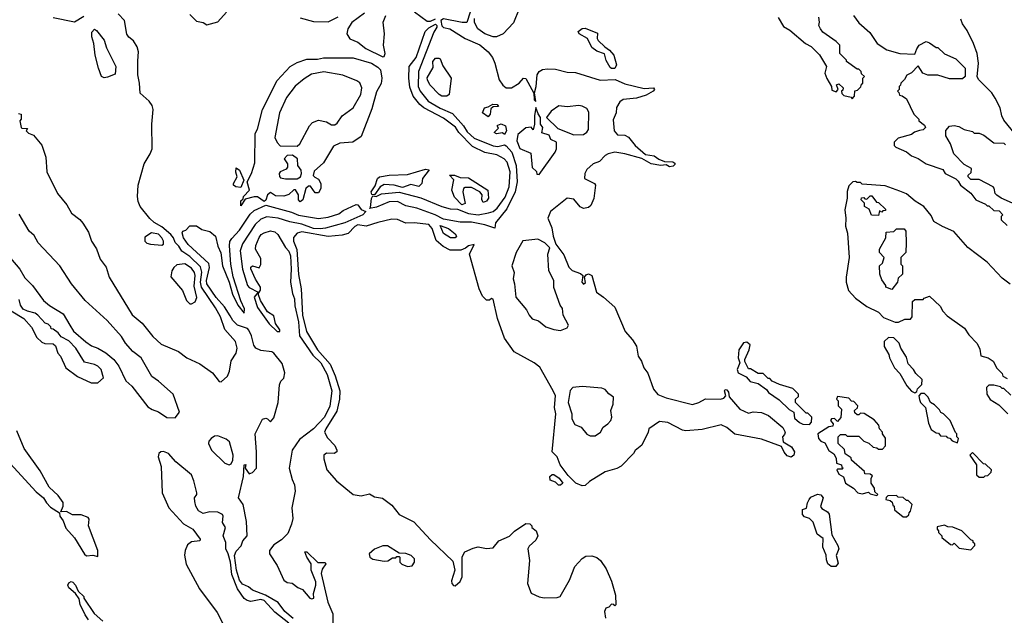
# Model space of a CAD drawing. Extents: x 2386423 to 2568864, y 578392 to 761999.
# Tile 261 of 454: x 2447512 to 2453489, y 714612 to 718230. Entities that reach past the tile are written whole.
import ezdxf

# ---------------------------------------------------------------- set-up
doc = ezdxf.new("R2010")
doc.units = 0

msp = doc.modelspace()

# ---------------------------------------------------------------- linework, layer by layer
at = {"layer": '0CON05XD'}
for points in [[(2447505, 717660), (2447520, 717655), (2447520, 717625), (2447512.5, 717615), (2447520, 717575), (2447525, 717570), (2447558.3, 717568.3), (2447550, 717555), (2447565, 717540), (2447595, 717527.5), (2447645, 717467.5), (2447670, 717395), (2447676.2, 717305), (2447741.2, 717175), (2447798, 717105), (2447826.2, 717055), (2447875.9, 717015.9), (2447893.9, 716993.9), (2447929.5, 716939.5), (2447948, 716885), (2447978.5, 716838.5), (2448000.8, 716775), (2448036.3, 716726.3), (2448055, 716666.7), (2448195, 716437.5), (2448255, 716386.7), (2448320, 716305), (2448369.5, 716259.5), (2448475, 716213.3), (2448525.9, 716175.9), (2448605, 716138.8), (2448682.5, 716085), (2448721.7, 716031.7), (2448735, 716030), (2448772.5, 716065), (2448786.1, 716093.9), (2448795, 716157.5), (2448826.2, 716205), (2448832, 716235), (2448822.5, 716275), (2448757.4, 716347.4), (2448729.6, 716425), (2448700.2, 716480.2), (2448616.1, 716606.1), (2448609.9, 716635), (2448616.9, 716696.9), (2448608.5, 716728.5), (2448545, 716792.3), (2448495, 716823.8), (2448477.7, 716855), (2448455, 716876.2), (2448444.8, 716905), (2448429.8, 716925), (2448375, 716972.3), (2448328.2, 716998.2), (2448301.9, 717021.9), (2448243.5, 717095), (2448230.9, 717125), (2448226.2, 717155), (2448230, 717225), (2448266.5, 717355), (2448304.6, 717415), (2448315.4, 717445), (2448314.2, 717595), (2448321.9, 717685), (2448315, 717708.8), (2448296.7, 717735), (2448242.7, 717782.7), (2448239.6, 717845), (2448229.7, 717895), (2448229.5, 717980.5), (2448232.2, 718035), (2448225.7, 718065), (2448201.7, 718101.7), (2448173.4, 718123.4), (2448161.1, 718141.1), (2448147.9, 718225), (2448109.1, 718265)], [(2447901.7, 718248.3), (2447845, 718214.2), (2447715, 718242)], [(2448545, 718260.8), (2448585, 718220), (2448625, 718213.3), (2448648.3, 718198.3), (2448715, 718216.2), (2448766.2, 718275)], [(2450246.2, 718275), (2450225, 718213.3), (2450197.4, 718212.6), (2450085, 718235.1), (2450067.4, 718225), (2450075, 718193.3), (2450085, 718182.1), (2450123.4, 718173.4), (2450215, 718116.5), (2450305, 718076.8), (2450355.6, 718035), (2450380.8, 718000.8), (2450396.4, 717966.4), (2450421.9, 717865), (2450445, 717832), (2450465, 717816.2), (2450497.5, 717815), (2450543.3, 717845), (2450570, 717875), (2450585, 717873.3), (2450632.7, 717782.7), (2450635, 717742.5), (2450645, 717732.5), (2450636.9, 717785), (2450647.2, 717825), (2450653.3, 717895), (2450665.4, 717914.6), (2450685, 717926.9), (2450715, 717931.4), (2450765, 717928.5), (2450835, 717911.5), (2450885, 717909.1), (2451035, 717863.1), (2451126, 717866), (2451185, 717840), (2451302.8, 717812.8), (2451360, 717815), (2451364.2, 717805), (2451357.1, 717795), (2451315, 717772.1), (2451255, 717752.5), (2451175, 717745.7), (2451155, 717731.2), (2451134.5, 717695.5), (2451131.4, 717665), (2451115, 717622.5), (2451120.6, 717555), (2451140.9, 717530.9), (2451185, 717528), (2451206.8, 717516.8), (2451247.5, 717465), (2451310, 717410), (2451362.1, 717402.1), (2451391.7, 717381.7), (2451425, 717368.8), (2451476.7, 717366.7), (2451488.6, 717358.6), (2451489.5, 717350.5), (2451479.1, 717340.9), (2451456.8, 717336.8), (2451435, 717348.8), (2451403.2, 717343.2), (2451345, 717354.5), (2451287.5, 717387.5), (2451184.3, 717414.3), (2451125, 717424.6), (2451084.7, 717415.3), (2451065, 717404.4), (2451030.8, 717369.2), (2450993.3, 717355), (2450955, 717320), (2450942, 717295), (2450940, 717265), (2451000, 717235), (2451007.5, 717225), (2450996.1, 717143.9), (2450979.5, 717100.5), (2450965, 717090), (2450933.6, 717083.6), (2450913.6, 717093.6), (2450875, 717140), (2450835, 717146.2), (2450734.3, 717065.7), (2450718, 717025), (2450742, 716965), (2450750, 716915), (2450766.7, 716866.7), (2450815, 716802.5), (2450845, 716726.7), (2450865.9, 716705.9), (2450915, 716687.5), (2450930, 716675), (2450923.3, 716635), (2450935, 716623.3), (2450946.1, 716633.9), (2450940, 716665), (2450950.7, 716679.3), (2450965, 716686.7), (2450985, 716676.7), (2451012, 716575), (2451056.2, 716545), (2451125, 716483.8), (2451187.5, 716335), (2451230.8, 716285), (2451255.7, 716245.7), (2451266.2, 716185), (2451285.8, 716155.8), (2451301.2, 716115), (2451325, 716082.5), (2451358.8, 715985), (2451385, 715954), (2451435, 715932), (2451595, 715892), (2451635, 715904), (2451675, 715926), (2451765, 715923.8), (2451785, 715930), (2451797.5, 715945), (2451790, 715975), (2451795, 715982.5), (2451805, 715981.2), (2451815, 715967.5), (2451819.3, 715939.3), (2451882.5, 715865), (2451935, 715840), (2451965, 715847.5), (2452015, 715843.3), (2452056.7, 715825), (2452145, 715753.3), (2452158, 715725), (2452155, 715710), (2452141.2, 715695), (2452145.7, 715665.7), (2452196, 715636), (2452214.2, 715605), (2452210, 715585), (2452195, 715571.4), (2452170.2, 715580.2), (2452151.8, 715601.8), (2452135, 715636.7), (2452015, 715681.9), (2451853, 715713), (2451805, 715752.5), (2451769.3, 715769.3), (2451655, 715741.2), (2451555, 715733.3), (2451535, 715736.7), (2451445, 715783.8), (2451395, 715790), (2451330, 715745), (2451327.5, 715725), (2451287.5, 715645), (2451247, 715613), (2451237.5, 715595), (2451163, 715517), (2451136.4, 715503.6), (2451065, 715483.8), (2450970, 715425), (2450945, 715401.2), (2450925, 715398), (2450887.5, 715415), (2450841.8, 715461.8), (2450792.9, 715525), (2450774.2, 715574.2), (2450744.2, 715605), (2450766, 715835), (2450757.1, 715875), (2450763.1, 715945), (2450750, 715975), (2450669.5, 716119.5), (2450635.4, 716145.4), (2450512.6, 716212.6), (2450454.5, 716295), (2450412.9, 716415), (2450385, 716532.5), (2450375, 716536.7), (2450364.1, 716525.9), (2450345, 716526), (2450321.4, 716551.4), (2450300, 716595), (2450242.5, 716805), (2450270, 716865), (2450235, 716855.8), (2450218.3, 716841.7), (2450189.2, 716830.8), (2450125, 716829.4), (2450082.1, 716852.1), (2450039.5, 716889.5), (2450015, 716960.6), (2449995, 716985.3), (2449905.6, 716995.6), (2449855, 716994.2), (2449805, 717015.8), (2449771.2, 717018.8), (2449685, 716998.9), (2449615, 716974.7), (2449565, 716983.5), (2449545, 716974.4), (2449505, 716930.8), (2449469.8, 716920.2), (2449385, 716912.4), (2449225, 716940.4), (2449195, 716933.3), (2449174.1, 716905.9), (2449174.7, 716885), (2449193.9, 716833.9), (2449205, 716682.5), (2449220.8, 716595), (2449228.5, 716435), (2449252.9, 716335), (2449319.7, 716225), (2449396.9, 716136.9), (2449427.1, 716067.1), (2449454.8, 715975.2), (2449452.1, 715925), (2449437.7, 715852.3), (2449369.1, 715745), (2449362.5, 715725), (2449379.3, 715689.3), (2449425, 715642.5), (2449437.5, 715615), (2449437.5, 715605), (2449420, 715595), (2449375, 715597.5), (2449357.5, 715585), (2449357, 715563), (2449376, 715495), (2449435, 715428.6), (2449535, 715346.2), (2449585, 715336.7), (2449635, 715348.8), (2449665, 715331.2), (2449714.2, 715324.2), (2449770, 715280), (2449814.2, 715224.2), (2449905, 715178.6), (2450005, 715070), (2450141.1, 714941.1), (2450152.9, 714885), (2450131.9, 714821.9), (2450134.2, 714804.2), (2450145, 714792.5), (2450155, 714790), (2450185, 714817.5), (2450196.7, 714845), (2450197.5, 714967.5)], [(2449215, 718241.2), (2449295, 718218.6), (2449385, 718216.7), (2449445, 718247.5)], [(2449605, 718270), (2449527, 718213), (2449503.3, 718175), (2449496.7, 718145), (2449515, 718113.3), (2449565, 718093.3), (2449612.5, 718055), (2449715, 718004.4), (2449725, 718006.7), (2449729.4, 718025), (2449720.5, 718075), (2449727.1, 718145), (2449718.9, 718215), (2449733.8, 718256.2)], [(2449908.1, 718278.1), (2449985, 718220), (2450005, 718220.8), (2450035.3, 718235)], [(2450544.2, 718295), (2450508.7, 718211.3), (2450446.4, 718143.6), (2450405, 718125.6), (2450385, 718126.7), (2450334.3, 718144.3), (2450292.5, 718175), (2450271.9, 718211.9), (2450273.1, 718236.9)], [(2452565, 717750), (2452580, 717765), (2452581.7, 717798.3), (2452598.3, 717801.7), (2452618.3, 717821.7), (2452621.7, 717838.3), (2452630, 717845), (2452630, 717875), (2452640, 717885), (2452621.7, 717901.7), (2452620, 717915), (2452605, 717930), (2452595, 717930), (2452530, 717975), (2452530, 717985), (2452490, 718025), (2452490, 718075), (2452468.3, 718098.3), (2452387.5, 718155), (2452372.5, 718175), (2452362.5, 718195), (2452367.5, 718215), (2452362.5, 718245)], [(2452572.5, 718255), (2452605, 718210), (2452673, 718153), (2452715.8, 718085.8), (2452775, 718046.2), (2452855, 718023.8), (2452945, 718020), (2452956.7, 718053.3), (2452972.5, 718075), (2453015, 718097.5), (2453035, 718090), (2453075, 718060), (2453085, 718060), (2453125, 718022.5), (2453195, 717992.5), (2453250, 717935), (2453250, 717885), (2453235, 717870), (2453155, 717870), (2453085, 717892.5), (2453023.6, 717893.6), (2452994.1, 717904.1), (2452965, 717950), (2452925, 717907.5), (2452897, 717893), (2452883, 717867), (2452860, 717845), (2452858.3, 717831.7), (2452850, 717825), (2452850, 717805), (2452840, 717795), (2452848.3, 717788.3), (2452851.7, 717771.7), (2452868.3, 717768.3), (2452895, 717750), (2452940, 717655), (2452970, 717625), (2452970, 717615), (2453005, 717590), (2453010, 717575), (2452995, 717560), (2452973, 717557), (2452943, 717547), (2452925, 717532.5), (2452845, 717510), (2452820, 717485), (2452820, 717465), (2452830, 717455), (2452895, 717426.7), (2452925, 717403.3), (2452965, 717386.2), (2453015, 717353.3), (2453115, 717320), (2453130, 717295), (2453193.8, 717263.8), (2453208.3, 717248.3), (2453222.5, 717225), (2453286, 717176), (2453316.4, 717136.4), (2453375, 717110), (2453385, 717100), (2453395, 717100), (2453425, 717070), (2453458.3, 717068.3), (2453480, 717045), (2453470, 717035), (2453470, 717015), (2453505, 716980)], [(2450395, 716963.5), (2450335, 716983.9), (2450255, 717000), (2450185, 717000), (2450085, 717018.7), (2450034.2, 717045), (2449922, 717085), (2449855, 717099.6), (2449805, 717126.3), (2449755, 717123.8), (2449678.4, 717091.6), (2449635, 717082.5), (2449641.9, 717088.1), (2449647, 717143), (2449655, 717160), (2449675, 717156.7), (2449708.5, 717171.5), (2449815, 717181.7), (2449947, 717147), (2450075, 717094.8), (2450125, 717081.2), (2450169.2, 717079.2), (2450235, 717053.3), (2450295, 717045.3), (2450356.6, 717056.6), (2450385, 717064.8), (2450410, 717085), (2450458.5, 717151.5), (2450483.5, 717215), (2450488, 717305), (2450471.2, 717365), (2450453.3, 717385), (2450408.3, 717408.3), (2450335, 717423.5), (2450259.7, 717459.7), (2450177.7, 717545), (2450157.4, 717577.4), (2450085, 717631), (2449965, 717694.4), (2449940, 717715), (2449901.1, 717765), (2449879.2, 717819.2), (2449873.2, 717875), (2449875.7, 717945), (2449919.1, 718000.9), (2449972.8, 718157.2), (2449995, 718180.9), (2450035, 718202.1), (2450042.9, 718195), (2450042.9, 718185), (2450024.7, 718155), (2449931.9, 717915), (2449930.8, 717825), (2449942.7, 717795), (2449991.2, 717735), (2450065, 717691.6), (2450139.4, 717659.4), (2450205, 717584.7), (2450228.4, 717548.4), (2450269.5, 717509.5), (2450385, 717463), (2450415, 717460), (2450455, 717470), (2450465, 717464.5), (2450498.1, 717425), (2450524.5, 717345), (2450531, 717245), (2450518.4, 717185), (2450468.8, 717081.2), (2450398.9, 716995), (2450395, 716963.5)], [(2452115, 718242.5), (2452148.3, 718188.3), (2452185.6, 718165.6), (2452282.5, 718085), (2452316.1, 718066.1), (2452366.4, 718016.4), (2452410, 717945), (2452400, 717905), (2452411.7, 717871.7), (2452440, 717825), (2452441.7, 717801.7), (2452468.3, 717791.7), (2452480, 717805), (2452470, 717835), (2452485, 717840), (2452510, 717815), (2452508.3, 717801.7), (2452500, 717795), (2452501.7, 717781.7), (2452515, 717770), (2452558.3, 717758.3), (2452565, 717750)], [(2453575, 717510), (2453485, 717620), (2453472.5, 717645), (2453462.5, 717695), (2453433.6, 717753.6), (2453412.5, 717785), (2453333.6, 717863.6), (2453323, 717883), (2453332.5, 717965), (2453323.3, 718025), (2453302.5, 718085), (2453262.5, 718165), (2453233.9, 718203.9), (2453223.6, 718233.6)], [(2448025, 717876.7), (2448007.5, 717885), (2447990, 717935), (2447968.8, 718015), (2447962, 718085), (2447948.8, 718125), (2447948.8, 718155), (2447965, 718173.3), (2447978.8, 718165), (2448024.2, 718105), (2448038.3, 718058.3), (2448094.2, 717945), (2448090.5, 717899.5), (2448045, 717880), (2448025, 717876.7)], [(2451105, 717932.9), (2451095, 717938.8), (2451072, 717982), (2451061.7, 718021.7), (2451015, 718038.8), (2450985, 718061.2), (2450957.5, 718115), (2450907.5, 718145), (2450901.7, 718158.3), (2450925, 718176.2), (2450945, 718178.8), (2451018.3, 718148.3), (2451016.7, 718115), (2451024, 718104), (2451064.1, 718064.1), (2451092.5, 718045), (2451118, 718015), (2451133.8, 717955), (2451125, 717934.2), (2451105, 717932.9)], [(2448855, 717100), (2448855, 717130), (2448868.3, 717141.7), (2448870, 717155), (2448907.5, 717195), (2448892.5, 717245), (2448919.2, 717295), (2448938.7, 717361.3), (2448940.6, 717539.4), (2448954.4, 717565.6), (2448986.5, 717685), (2449075, 717860.8), (2449153.1, 717945), (2449195, 717969.5), (2449255, 717990.8), (2449319.1, 717990.9), (2449355, 717998.6), (2449535, 717998.8), (2449648, 717965), (2449685, 717942.5), (2449701.4, 717925), (2449710.6, 717875), (2449705, 717843.3), (2449678.5, 717791.5), (2449648.3, 717688.3), (2449585, 717520), (2449533.3, 717485), (2449455, 717480), (2449417.5, 717462.5), (2449355, 717360), (2449299.5, 717310.5), (2449294, 717284), (2449302.5, 717272.5), (2449325, 717262), (2449339.5, 717235), (2449339.4, 717205), (2449325, 717178.8), (2449305, 717178.8), (2449277.7, 717217.7), (2449265, 717218), (2449249.2, 717205), (2449230, 717135), (2449215, 717124.2), (2449204, 717135), (2449203.8, 717165), (2449185, 717196.7), (2449175, 717196.7), (2449145, 717168.8), (2449115, 717157.5), (2449065, 717160), (2449035, 717180), (2449015, 717166.7), (2449005.6, 717134.4), (2448995, 717126), (2448955, 717153.3), (2448935, 717153.3), (2448880, 717140), (2448855, 717100)], [(2450105, 717764.5), (2450075, 717765.4), (2450057.5, 717775), (2450001.2, 717835), (2449986.9, 717865), (2449985, 717876.7), (2450021.2, 717938.8), (2450019.4, 717975), (2450035, 717995.6), (2450055, 717997.1), (2450065, 717991.2), (2450080.6, 717950.6), (2450131.1, 717875), (2450118.6, 717775), (2450105, 717764.5)], [(2449195, 717461.9), (2449212.9, 717475), (2449270, 717585), (2449290, 717605), (2449325, 717618.9), (2449375, 717608.5), (2449405, 717591.9), (2449425, 717591.4), (2449439.1, 717600.9), (2449470, 717645), (2449535.6, 717694.4), (2449582.9, 717775), (2449588.6, 717815), (2449575.6, 717845.6), (2449558.5, 717858.5), (2449472.6, 717892.6), (2449357.6, 717912.4), (2449282, 717898), (2449238.7, 717871.3), (2449184.4, 717825.6), (2449131.8, 717758.2), (2449088.6, 717665), (2449060, 717515), (2449073.8, 717483.8), (2449093.4, 717463.4), (2449195, 717461.9)], [(2450355, 717640), (2450320, 717665), (2450332.5, 717695), (2450355, 717700), (2450383, 717717), (2450410, 717715), (2450418.3, 717701.7), (2450385, 717700), (2450371.7, 717688.3), (2450367.5, 717655), (2450355, 717640)], [(2450875, 717530.8), (2450935, 717531.9), (2450955, 717546), (2450965, 717562.5), (2450967.4, 717667.4), (2450955, 717691.2), (2450925.6, 717705.6), (2450905, 717709.4), (2450835, 717700), (2450785, 717705.8), (2450737.5, 717675), (2450710, 717635), (2450778.3, 717568.3), (2450875, 717530.8)], [(2450665, 717290), (2450762.5, 717425), (2450770, 717445), (2450770, 717485), (2450735, 717502.5), (2450725, 717527.5), (2450681.7, 717541.7), (2450687.5, 717575), (2450673.3, 717595), (2450673.3, 717635), (2450658.3, 717658.3), (2450645, 717697.5), (2450636.2, 717645), (2450636.7, 717595), (2450628.3, 717561.7), (2450616.7, 717576.7), (2450585, 717574), (2450535, 717532), (2450529.1, 717495), (2450547, 717447), (2450615, 717420), (2450623, 717333), (2450648.3, 717308.3), (2450651.7, 717291.7), (2450665, 717290)], [(2450455, 717533.3), (2450441.7, 717541.7), (2450405, 717537.5), (2450392.5, 717545), (2450418.3, 717571.7), (2450410, 717585), (2450415, 717590), (2450435, 717597.5), (2450460, 717585), (2450466, 717555), (2450455, 717533.3)], [(2453556.4, 717106.4), (2453470, 717145), (2453443.6, 717163.6), (2453432.5, 717175), (2453427, 717207), (2453420, 717215), (2453335, 717260), (2453285, 717260), (2453270, 717275), (2453270, 717285), (2453288.3, 717301.7), (2453290, 717325), (2453245, 717350), (2453182.5, 717415), (2453162.5, 717475), (2453133.3, 717525), (2453133, 717557), (2453155, 717582.5), (2453185, 717587.5), (2453211.7, 717581.7), (2453245, 717562.5), (2453295, 717550), (2453305, 717540), (2453335, 717540), (2453365, 717527.5), (2453425, 717482.5), (2453485, 717480), (2453495, 717470)], [(2449195, 717262.5), (2449215.6, 717274.4), (2449222.5, 717295), (2449220, 717315), (2449200, 717345), (2449198, 717385), (2449167, 717407), (2449135, 717405.8), (2449117.5, 717385), (2449137.5, 717355), (2449137.5, 717335), (2449128.3, 717321.7), (2449093.3, 717305), (2449086.2, 717295), (2449088.3, 717278.3), (2449095, 717270), (2449125, 717263.3), (2449195, 717262.5)], [(2448855, 717210), (2448823.6, 717213.6), (2448810, 717225), (2448810, 717235), (2448832.5, 717275), (2448823.9, 717303.9), (2448825, 717330), (2448846.7, 717315), (2448872.5, 717255), (2448855, 717210)], [(2449665, 717166.2), (2449648.8, 717168.8), (2449645.8, 717185), (2449669.3, 717220.7), (2449683.9, 717265), (2449695, 717274.7), (2449754.7, 717284.7), (2449865, 717290.4), (2449975, 717322.5), (2449997, 717317), (2449956.7, 717265), (2449952, 717235), (2449935, 717215.8), (2449885, 717228.6), (2449835, 717210), (2449785, 717225.3), (2449725, 717229.4), (2449699.5, 717215), (2449665, 717166.2)], [(2450195, 717105.7), (2450151.8, 717151.8), (2450135.8, 717195), (2450147.3, 717257.3), (2450120, 717285), (2450150, 717285), (2450185, 717271.1), (2450235, 717268.8), (2450352.7, 717195), (2450357.5, 717145), (2450345, 717126.7), (2450325, 717119.2), (2450317.1, 717137.1), (2450318.9, 717165), (2450305.2, 717185.2), (2450255, 717210.5), (2450215, 717211.1), (2450206.2, 717203.8), (2450201.1, 717185), (2450215, 717114), (2450195, 717105.7)], [(2453525, 716623.3), (2453475, 716660), (2453385, 716757.5), (2453267, 716847), (2453183, 716943), (2453113, 716973), (2453060, 717005), (2453045, 717040), (2453000, 717095), (2452947, 717127), (2452895, 717172.5), (2452855, 717187.5), (2452765, 717220), (2452625, 717230), (2452615, 717240), (2452595, 717240), (2452585, 717247.5), (2452570, 717245), (2452545, 717220), (2452533.9, 717186.1), (2452533.6, 717146.4), (2452520, 717075), (2452526.4, 717023.6), (2452523.9, 716976.1), (2452536.4, 716933.6), (2452546.7, 716785), (2452528, 716665), (2452528.8, 716635), (2452543.3, 716585), (2452585, 716537.5), (2452655, 716487.5), (2452725, 716452.5), (2452755, 716420), (2452825, 716392.5), (2452847, 716393), (2452885, 716410), (2452918.3, 716411.7), (2452930, 716425), (2452931.7, 716518.3), (2452945, 716530), (2452995, 716530), (2453001.7, 716538.3), (2453035, 716550), (2453099.3, 716489.3), (2453115, 716460), (2453140.7, 716430.7), (2453245.9, 716355.9), (2453272.5, 716315), (2453323.6, 716263.6), (2453339.3, 716229.3), (2453347, 716187), (2453390, 716175), (2453420, 716155), (2453443, 716113), (2453475, 716080), (2453480, 716065), (2453505, 716050)], [(2452725, 717040), (2452681.7, 717041.7), (2452668.3, 717078.3), (2452640, 717095), (2452640, 717115), (2452620, 717135), (2452621.7, 717148.3), (2452635, 717150), (2452641.7, 717141.7), (2452655, 717140), (2452675, 717160), (2452685, 717160), (2452711.7, 717121.7), (2452725, 717120), (2452768.3, 717078.3), (2452768.3, 717071.7), (2452751.7, 717068.3), (2452745, 717060), (2452731.7, 717068.3), (2452725, 717040)], [(2448455, 715811.2), (2448482.5, 715845), (2448444, 715955), (2448355, 716034.2), (2448313, 716063), (2448248, 716175), (2448198.1, 716215), (2448154.4, 716265), (2448129.4, 716305), (2448042.6, 716402.6), (2447908.6, 716525), (2447825.8, 716625), (2447756, 716735), (2447624.7, 716874.7), (2447598.9, 716918.9), (2447568.8, 716945), (2447508.7, 717048.7)], [(2449172.4, 714592.4), (2449121.1, 714635), (2449079.8, 714689.8), (2449004.6, 714734.6), (2448925.2, 714765.2), (2448900.5, 714785), (2448865, 714800.8), (2448845, 714824.7), (2448826.7, 714885), (2448816.2, 714975), (2448825, 715000.5), (2448856.7, 715033.3), (2448865.5, 715065), (2448892.1, 715095), (2448888.3, 715181.7), (2448869.1, 715285), (2448839.2, 715325), (2448870, 715455), (2448874.3, 715525), (2448885, 715527.5), (2448880, 715505), (2448905, 715471.2), (2448925, 715478.8), (2448948.8, 715505), (2448949.6, 715605), (2448940.5, 715715), (2448985, 715802.7), (2449005, 715809.2), (2449016.2, 715806.2), (2449035, 715786.7), (2449055, 715810.8), (2449079.7, 715905), (2449088.3, 716011.7), (2449095.9, 716034.1), (2449115, 716053.3), (2449120.4, 716085), (2449105, 716140.8), (2449055, 716204.2), (2449043.1, 716213.1), (2448975, 716221.1), (2448944.8, 716234.8), (2448932.4, 716252.4), (2448919.4, 716309.4), (2448903.5, 716343.5), (2448893.5, 716353.5), (2448833.1, 716375), (2448805, 716403.3), (2448788.8, 716431.2), (2448755.8, 716485.8), (2448705, 716542.7), (2448647.7, 716625), (2448646.2, 716645), (2448663.1, 716725), (2448659.1, 716749.1), (2448535, 716864.3), (2448506.7, 716905), (2448497.5, 716935), (2448502.5, 716945), (2448519.3, 716950.7), (2448545, 716977.5), (2448585, 716976.7), (2448616.4, 716956.4), (2448665, 716943.8), (2448701.2, 716915), (2448714.2, 716854.2), (2448732.7, 716812.7), (2448742.5, 716735), (2448783.1, 716635), (2448802.6, 716562.6), (2448836, 716495), (2448875, 716447.5), (2448875.7, 716474.3), (2448853, 716523), (2448808.2, 716668.2), (2448794.3, 716744.3), (2448785.9, 716855.9), (2448788.2, 716881.8), (2448798.6, 716901.4), (2448845, 716952.1), (2448911, 717049), (2448935, 717070.3), (2449005, 717103.5), (2449160.9, 717060.9), (2449205, 717043.3), (2449325, 717021.6), (2449385, 717029.8), (2449448.5, 717051.5), (2449475, 717071.3), (2449555, 717108.2), (2449565, 717104.7), (2449585, 717077.3), (2449612.2, 717065), (2449595, 717043.8), (2449485, 716996.1), (2449367, 716963), (2449335, 716959.6), (2449295, 716961.4), (2449225, 716987.7), (2449151.9, 717001.9), (2449080.8, 717025), (2449011.5, 717031.5), (2448975, 717018.4), (2448940, 716985), (2448865, 716868.8), (2448850.8, 716825), (2448863.5, 716715), (2448895, 716615.5), (2448905, 716603.5), (2448960, 716575), (2448934.6, 716545), (2448955, 716480.6), (2449025, 716381.9), (2449075, 716336.7), (2449090, 716335), (2449090, 716345), (2449063.8, 716383.8), (2449055, 716430), (2449015, 716456.2), (2448974.2, 716525), (2448960, 716565), (2448973.8, 716586.2), (2448974.2, 716605), (2448942.9, 716652.9), (2448914.4, 716715.6), (2448915, 716726.7), (2448925, 716734), (2448965, 716722.5), (2448976.4, 716743.6), (2448975, 716780), (2448944, 716835), (2448945, 716857.5), (2448965, 716906.2), (2448978, 716925), (2448995, 716935.5), (2449035, 716946.7), (2449060.9, 716940.9), (2449078.8, 716925), (2449125.5, 716845.5), (2449145, 716824), (2449154.6, 716795), (2449159.4, 716715), (2449155.3, 716635), (2449167.3, 716567.3), (2449180, 716535), (2449182.5, 716492.5), (2449203.6, 716395), (2449209.5, 716309.5), (2449291.2, 716191.2), (2449339.1, 716145), (2449377.3, 716075), (2449406.5, 715975), (2449395, 715882.5), (2449362.5, 715815), (2449294.4, 715745), (2449210.8, 715679.2), (2449166.4, 715615), (2449148.3, 715505), (2449165, 715436), (2449179.5, 715405), (2449183.5, 715366.5), (2449163.8, 715265), (2449169.2, 715200.8), (2449161.2, 715165), (2449140.3, 715109.7), (2449100.2, 715069.8), (2449055, 715039.6), (2449028.6, 715005), (2449027.5, 714985), (2449074.5, 714915), (2449115, 714824.4), (2449135, 714811.1), (2449166, 714806), (2449200.4, 714780.4), (2449228.5, 714768.5), (2449273.3, 714715), (2449285, 714711.2), (2449296.7, 714715), (2449296, 714745), (2449309.4, 714795), (2449308.6, 714815), (2449280.8, 714885), (2449281.2, 714925), (2449253.8, 714965), (2449243.3, 714996.7), (2449255, 714997.5), (2449321.7, 714931.7), (2449365, 714932.5), (2449370, 714925), (2449348.3, 714891.7), (2449342.5, 714865), (2449382.3, 714692.3), (2449411.6, 714621.6), (2449413.3, 714565)], [(2448375, 716861.1), (2448384.3, 716865.7), (2448384.4, 716885), (2448375, 716905.7), (2448355, 716927.1), (2448312.5, 716935), (2448270.5, 716909.5), (2448271.2, 716885), (2448282.9, 716872.9), (2448305, 716865.4), (2448375, 716861.1)], [(2450155, 716904.3), (2450127.5, 716905), (2450085, 716932), (2450065, 716980), (2450115, 716961.2), (2450155, 716928.8), (2450163.8, 716915), (2450155, 716904.3)], [(2452805, 716590), (2452770, 716605), (2452770, 716615), (2452745, 716650), (2452732.5, 716685), (2452730, 716735), (2452748.3, 716751.7), (2452760, 716785), (2452730, 716815), (2452730, 716835), (2452770, 716905), (2452771.7, 716938.3), (2452817, 716943), (2452835, 716960), (2452880, 716960), (2452890, 716945), (2452892.5, 716875), (2452890, 716815), (2452860, 716785), (2452860, 716745), (2452870, 716735), (2452870, 716685), (2452845, 716660), (2452840, 716635), (2452805, 716590)], [(2450795, 716342.5), (2450835, 716357.5), (2450843.3, 716375), (2450810, 716435), (2450806.2, 716476.2), (2450793.3, 716495), (2450753.9, 716603.9), (2450753.3, 716645), (2450723.3, 716705), (2450717.5, 716805), (2450730, 716845), (2450700, 716875), (2450657, 716897), (2450565, 716886.7), (2450526.2, 716815), (2450500, 716735), (2450513.3, 716695), (2450506.7, 716655), (2450516.2, 716625), (2450523.8, 716545), (2450588.3, 716468.3), (2450603.3, 716435), (2450622.7, 716412.7), (2450660.7, 716400.7), (2450705, 716363.3), (2450755, 716347.5), (2450795, 716342.5)], [(2447455, 716782), (2447512.9, 716715), (2447542.6, 716662.6), (2447589.2, 716615), (2447656, 716525), (2447692.8, 716492.8), (2447775, 716443.3), (2447815.7, 716375), (2447837.3, 716337.3), (2447913, 716273), (2447947.8, 716247.8), (2447985, 716234.5), (2448035, 716205.6), (2448082.5, 716165), (2448112.5, 716125), (2448156.4, 716036.4), (2448192.8, 716002.8), (2448288.8, 715878.8), (2448315, 715862), (2448355, 715847.5), (2448405, 715814.2), (2448455, 715811.2)], [(2448545, 716503.8), (2448555, 716504), (2448576, 716515), (2448587.9, 716542.1), (2448570.9, 716610.9), (2448576.7, 716675), (2448573.1, 716695), (2448555, 716721.5), (2448515, 716747.8), (2448465, 716741.5), (2448446.4, 716725), (2448436.1, 716705), (2448428.5, 716668.5), (2448500, 716585), (2448525, 716523.8), (2448545, 716503.8)], [(2447985, 716023.3), (2448020, 716055), (2448006.7, 716105), (2447986.7, 716125), (2447965, 716136), (2447905, 716150), (2447852.5, 716235), (2447809.3, 716279.3), (2447763.6, 716303.6), (2447745, 716327.5), (2447715, 716350), (2447701.7, 716351.7), (2447700, 716365), (2447685, 716380), (2447667, 716387), (2447622.5, 716435), (2447605, 716446.7), (2447558.3, 716458.3), (2447531.7, 716471.7), (2447517.5, 716495), (2447509.3, 716529.3)], [(2447460.7, 716460.7), (2447537.5, 716415), (2447583, 716363), (2447615, 716300), (2447645, 716270), (2447665, 716262.5), (2447715, 716260), (2447728.3, 716248.3), (2447742.5, 716205), (2447760, 716185), (2447792.5, 716115), (2447862.3, 716062.3), (2447945, 716023.8), (2447985, 716023.3)], [(2452945, 715962.5), (2452958.3, 715971.7), (2452961.7, 715988.3), (2452987, 716013), (2452990, 716045), (2452950.7, 716080.7), (2452937.5, 716105), (2452905, 716140), (2452895, 716180), (2452860, 716235), (2452850, 716265), (2452817, 716297), (2452785, 716300), (2452760, 716275), (2452760, 716245), (2452787, 716197), (2452792.5, 716175), (2452822.5, 716115), (2452855, 716080), (2452897.5, 716005), (2452925, 715972.5), (2452945, 715962.5)], [(2452305, 715770), (2452317.5, 715785), (2452320, 715815), (2452295, 715840), (2452285, 715840), (2452220, 715905), (2452220, 715925), (2452238.3, 715941.7), (2452240, 715955), (2452205, 715990), (2452123, 716013), (2452080, 716035), (2452065, 716050), (2452055, 716050), (2452025, 716080), (2451995, 716080), (2451948.3, 716108.3), (2451935, 716110), (2451913, 716153), (2451912.5, 716165), (2451940, 716225), (2451946.7, 716255), (2451925, 716270), (2451905, 716267.5), (2451876, 716225), (2451873.8, 716175), (2451883.3, 716145), (2451866.7, 716105), (2451873.8, 716085), (2451920.7, 716060.7), (2451945, 716032.5), (2451995, 716020), (2452045, 715982.5), (2452057.5, 715965), (2452121.2, 715921.2), (2452181.7, 715861.7), (2452210, 715845), (2452215, 715810), (2452245, 715782.5), (2452265, 715772.5), (2452305, 715770)], [(2451005, 715702.5), (2451036.4, 715723.6), (2451052.5, 715755), (2451082.5, 715775), (2451100, 715795), (2451106.2, 715815), (2451100, 715855), (2451113.3, 715895), (2451117, 715937), (2451087, 715957), (2451065, 715982.5), (2451045, 715992.5), (2450925, 716001.2), (2450870, 715995), (2450853.6, 715976.4), (2450841.2, 715905), (2450862.5, 715835), (2450862.5, 715805), (2450880.7, 715770.7), (2450920, 715755), (2450955, 715712.5), (2450975, 715702.5), (2451005, 715702.5)], [(2453528.3, 715948.3), (2453485, 715990), (2453475, 715990), (2453465, 716000), (2453425, 716010), (2453395, 716010), (2453380, 715995), (2453382.5, 715955), (2453403.6, 715923.6), (2453455, 715890), (2453510, 715835)], [(2452715, 715340), (2452720, 715345), (2452701.7, 715361.7), (2452700, 715385), (2452680, 715415), (2452680, 715445), (2452688.3, 715458.3), (2452675, 715470), (2452641.7, 715471.7), (2452640, 715485), (2452560, 715555), (2452558.3, 715568.3), (2452521.7, 715591.7), (2452518.3, 715618.3), (2452480, 715655), (2452480, 715695), (2452495, 715710), (2452525, 715710), (2452535, 715700), (2452605, 715700), (2452635, 715670), (2452667, 715657), (2452693, 715633), (2452715, 715630), (2452725, 715620), (2452748.3, 715621.7), (2452768.3, 715641.7), (2452767, 715687), (2452750, 715715), (2452750, 715725), (2452730, 715745), (2452727, 715767), (2452699.3, 715799.3), (2452637, 715837), (2452615, 715840), (2452605, 715830), (2452595, 715830), (2452581.7, 715841.7), (2452580, 715855), (2452598.3, 715871.7), (2452600, 715885), (2452575, 715910), (2452561.7, 715911.7), (2452545, 715930), (2452475, 715940), (2452470, 715925), (2452480, 715915), (2452480, 715885), (2452500, 715865), (2452497, 715813), (2452475, 715790), (2452457, 715807), (2452440, 715805), (2452432.5, 715795), (2452450, 715775), (2452448.3, 715761.7), (2452423, 715757), (2452357.5, 715715), (2452360, 715685), (2452375, 715670), (2452399.3, 715659.3), (2452423.6, 715613.6), (2452453, 715593), (2452467, 715567), (2452470, 715535), (2452500, 715525), (2452501.7, 715511.7), (2452510, 715505), (2452505, 715500), (2452475, 715500), (2452472.5, 715495), (2452485, 715470), (2452512.5, 715452.5), (2452525, 715413.8), (2452574, 715384), (2452600, 715355), (2452625, 715350), (2452665, 715360), (2452675, 715350), (2452715, 715340)], [(2453205, 715660), (2453210, 715685), (2453200, 715695), (2453200, 715715), (2453191.7, 715721.7), (2453160, 715795), (2453120, 715835), (2453103.3, 715843.3), (2453095, 715860), (2453065, 715890), (2453040, 715905), (2453027, 715937), (2453005, 715960), (2452981.7, 715958.3), (2452970, 715945), (2452973, 715923), (2452980, 715905), (2453010, 715875), (2453028.3, 715778.3), (2453045, 715740), (2453075, 715720), (2453088.3, 715718.3), (2453101.7, 715701.7), (2453135, 715700), (2453141.7, 715691.7), (2453158.3, 715688.3), (2453171.7, 715671.7), (2453205, 715660)], [(2447985, 714970), (2447986.7, 715005), (2447930, 715155), (2447932.5, 715195), (2447926.7, 715205), (2447885, 715222), (2447832.9, 715222.9), (2447795, 715243.3), (2447760.7, 715240.7), (2447776, 715274), (2447775, 715296.7), (2447745, 715338.8), (2447690.9, 715390.9), (2447635, 715490), (2447539.4, 715625), (2447495, 715732)], [(2448783.9, 715526.1), (2448795, 715531.2), (2448805.3, 715554.7), (2448806.8, 715585), (2448784.3, 715665), (2448765, 715681.4), (2448715, 715702.9), (2448695, 715699.2), (2448673.8, 715685), (2448660.3, 715669.7), (2448657.5, 715655), (2448675.7, 715615), (2448756.4, 715536.4), (2448783.9, 715526.1)], [(2449145.3, 714565), (2449060.3, 714630.3), (2448995, 714702.4), (2448975, 714707.6), (2448915, 714696), (2448891.8, 714701.8), (2448873.7, 714713.7), (2448833.1, 714773.1), (2448800.3, 714860.3), (2448790.4, 714935), (2448778.1, 714985), (2448763.8, 715015), (2448762.2, 715055), (2448747.1, 715095), (2448760, 715145), (2448742.5, 715175), (2448747.5, 715215), (2448742.5, 715225), (2448715, 715238.8), (2448665, 715240), (2448625, 715230), (2448597, 715247), (2448581.2, 715275), (2448573.9, 715303.9), (2448573.3, 715325), (2448586.7, 715345), (2448586.7, 715355), (2448567.9, 715427.9), (2448554, 715465), (2448458.8, 715545), (2448415, 715593.8), (2448385, 715607.5), (2448367.5, 715605), (2448356, 715595), (2448351.9, 715575), (2448370, 715515), (2448377.1, 715355), (2448417.5, 715265), (2448505, 715166.7), (2448562.5, 715135), (2448607.5, 715075), (2448605, 715063.3), (2448555, 715058.8), (2448531.1, 715038.9), (2448516.7, 715005), (2448512.8, 714977.2), (2448522.3, 714922.3), (2448602.1, 714772.1), (2448709.7, 714629.7), (2448850, 714355)], [(2453365, 715450), (2453371.7, 715458.3), (2453388.3, 715461.7), (2453408.3, 715481.7), (2453410, 715495), (2453375, 715530), (2453361.7, 715531.7), (2453295, 715600), (2453280, 715585), (2453320, 715525), (2453320, 715465), (2453335, 715450), (2453365, 715450)], [(2447453.1, 715533.1), (2447612.4, 715362.4), (2447656.7, 715325), (2447673.8, 715295), (2447698.8, 715268.8), (2447752.5, 715235), (2447756.2, 715215), (2447775.8, 715185.8), (2447791.3, 715141.3), (2447845, 715083.3), (2447905, 714982.5), (2447917, 714973), (2447955, 714976.7), (2447985, 714970)], [(2450795, 715402.5), (2450783, 715403), (2450765, 715420), (2450731.7, 715431.7), (2450730, 715455), (2450743, 715467), (2450755, 715466.7), (2450786.7, 715445), (2450808.8, 715415), (2450795, 715402.5)], [(2452465, 714907.5), (2452438.3, 714908.3), (2452417.5, 714925), (2452408.3, 714948.3), (2452407, 714977), (2452386.7, 715025), (2452388.3, 715078.3), (2452352.5, 715105), (2452328.3, 715178.3), (2452305, 715200), (2452275, 715210), (2452263.6, 715223.6), (2452262.5, 715255), (2452288.3, 715261.7), (2452293.8, 715295), (2452303.8, 715315), (2452315, 715328.8), (2452355, 715346.7), (2452375, 715343.3), (2452388.8, 715325), (2452373, 715273), (2452381.2, 715261.2), (2452415, 715241.2), (2452425.5, 715225.5), (2452440.7, 715100.7), (2452478.8, 715035), (2452483.3, 715015), (2452467.5, 714975), (2452480.7, 714929.3), (2452465, 714907.5)], [(2452895, 715210), (2452908.3, 715221.7), (2452910, 715235), (2452920, 715245), (2452930, 715285), (2452905, 715310), (2452895, 715310), (2452875, 715327.5), (2452845, 715330), (2452835, 715340), (2452781.7, 715338.3), (2452771.7, 715328.3), (2452770, 715315), (2452795, 715310), (2452808.3, 715298.3), (2452811.7, 715281.7), (2452820, 715275), (2452821.7, 715251.7), (2452875, 715210), (2452895, 715210)], [(2450197.5, 714967.5), (2450213.6, 714996.4), (2450265, 715020), (2450295, 715026.7), (2450345, 715017.5), (2450385, 715022.5), (2450420, 715065), (2450485, 715092.5), (2450515, 715122.5), (2450585, 715170), (2450608.3, 715168.3), (2450620, 715155), (2450620, 715145), (2450647.5, 715125), (2450656.2, 715095), (2450645, 715067.5), (2450605, 715032.5), (2450596.7, 715015), (2450606, 714945), (2450593.8, 714805), (2450616.1, 714746.1), (2450664, 714724), (2450695, 714718.8), (2450775, 714720), (2450793, 714727), (2450850, 714825), (2450881.7, 714908.3), (2450925, 714957.5), (2450948.3, 714971.7), (2450985, 714972.5), (2451015, 714962.5), (2451037.5, 714945), (2451072.5, 714895), (2451105, 714820), (2451127.5, 714735), (2451130, 714675), (2451125, 714670), (2451118.3, 714678.3), (2451105, 714680), (2451088.3, 714661.7), (2451070, 714655), (2451062.5, 714635), (2451067.5, 714595)], [(2453285, 715010), (2453310, 715035), (2453310, 715045), (2453300, 715055), (2453300, 715065), (2453285, 715070), (2453230, 715125), (2453177, 715147), (2453145, 715150), (2453125, 715160), (2453081.7, 715148.3), (2453080, 715135), (2453090, 715125), (2453090, 715115), (2453110, 715095), (2453110, 715085), (2453161.7, 715041.7), (2453175, 715040), (2453185, 715050), (2453215, 715020), (2453285, 715010)], [(2449865, 714907.5), (2449895, 714912.5), (2449907.5, 714935), (2449907.5, 714955), (2449887.5, 714975), (2449855, 714986.7), (2449815, 714990), (2449745, 715033.3), (2449715, 715033.3), (2449665, 715013.3), (2449634, 714985), (2449637.5, 714965), (2449655, 714952.5), (2449725, 714940), (2449747, 714943), (2449775, 714960), (2449795, 714960), (2449801.7, 714968.3), (2449815, 714970), (2449820, 714965), (2449820, 714935), (2449831.7, 714921.7), (2449865, 714907.5)], [(2447930, 714585), (2447910, 714615), (2447878.3, 714678.3), (2447871.7, 714711.7), (2447850, 714745), (2447809.3, 714779.3), (2447803.3, 714795), (2447810.7, 714809.3), (2447823.3, 714816.7), (2447835, 714812.5), (2447850, 714795), (2447867.5, 714757.5), (2447900, 714725), (2447900, 714715), (2447963.6, 714623.6), (2448016.4, 714576.4)]]:
    msp.add_lwpolyline(points, dxfattribs=at)

doc.saveas('drawing.dxf')
